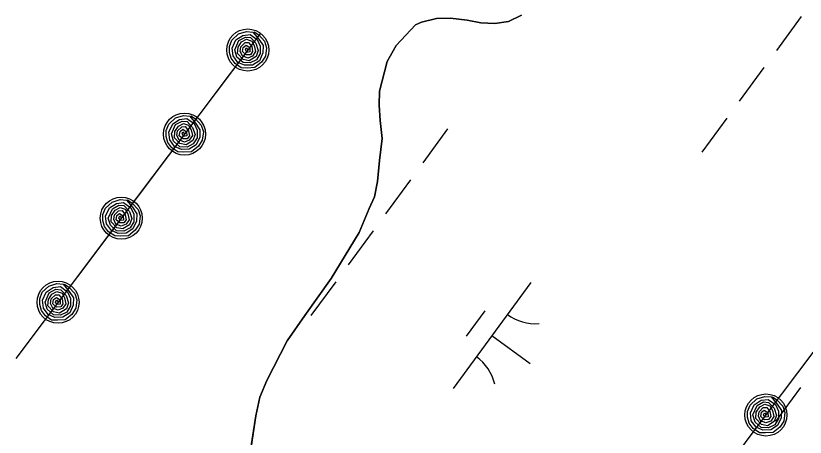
# Model space of a CAD drawing. Extents: x 3905714 to 3926767, y 183354 to 205755.
# Drawn here: x 3913597.3 to 3913897.6, y 190450 to 190610.2 of the extents above; entities that cross this region are included whole.
import ezdxf

# ---------------------------------------------------------------- set-up
doc = ezdxf.new("R2010")
doc.units = 0
for name, color, linetype in [('V-RRAP-FSHR', 7, 'Continuous'), ('V-TOPO-SHOR', 7, 'Continuous'), ('V-WETL-SWMP', 7, 'Continuous')]:
    doc.layers.add(name, color=color, linetype=linetype)

msp = doc.modelspace()

# ---------------------------------------------------------------- linework, layer by layer
at = {"layer": 'V-RRAP-FSHR'}
for points in [[(3913690.32, 190603.57), (3913597.27, 190479.93)], [(3913687.94, 190604.09), (3913689.67, 190602.93), (3913691.89, 190600.53), (3913692.67, 190598.07), (3913692.29, 190594.88), (3913690.8, 190592.56), (3913688.21, 190590.48), (3913685.31, 190590.32), (3913683.03, 190590.42), (3913680.68, 190592.01), (3913679.16, 190594.03), (3913678.53, 190596.3), (3913678.55, 190598.52), (3913679.5, 190600.95), (3913682.05, 190603.32), (3913685.09, 190604.25), (3913687.49, 190604.02), (3913689.73, 190601.31), (3913691.39, 190598.85), (3913691.31, 190596.06), (3913689.94, 190593.13), (3913687.31, 190591.48), (3913684.3, 190591.37), (3913681.74, 190592.49), (3913679.91, 190594.97), (3913679.57, 190597.93), (3913681.01, 190601.06), (3913683.63, 190602.75), (3913686.4, 190603.12), (3913689.14, 190601.17), (3913690.29, 190598.65), (3913690.28, 190595.81), (3913688.83, 190593.45), (3913686.47, 190592.26), (3913683.72, 190592.4), (3913681.37, 190594.49), (3913680.57, 190597.22), (3913682.12, 190600.78), (3913684.62, 190602.11), (3913686.52, 190601.96), (3913688.61, 190599.73), (3913689.52, 190597), (3913688.68, 190594.71), (3913686.1, 190593.09), (3913683.78, 190593.55), (3913681.67, 190595.81), (3913681.83, 190598.21), (3913683.17, 190600.24), (3913685.08, 190601.26), (3913687.03, 190600.6), (3913687.99, 190598.85), (3913688.49, 190596.6), (3913687.34, 190594.87), (3913685.52, 190594.15), (3913683.48, 190594.95), (3913682.65, 190596.68), (3913682.91, 190598.43), (3913684.48, 190599.99), (3913685.81, 190600.05), (3913687.04, 190598.46), (3913687.37, 190596.57), (3913686.53, 190595.41), (3913684.97, 190595.37), (3913683.52, 190596.57), (3913683.82, 190598.18), (3913684.87, 190599), (3913686.25, 190598.1), (3913686.34, 190596.46), (3913685.17, 190596.28), (3913684.6, 190597.26), (3913684.93, 190598.04), (3913685.54, 190597.21)], [(3913685.51, 190597.18), (3913661.45, 190565.22), (3913637.4, 190533.26), (3913613.35, 190501.3)], [(3913663.88, 190572.13), (3913665.61, 190570.97), (3913667.83, 190568.57), (3913668.62, 190566.11), (3913668.23, 190562.92), (3913666.74, 190560.6), (3913664.15, 190558.52), (3913661.25, 190558.36), (3913658.98, 190558.46), (3913656.63, 190560.05), (3913655.11, 190562.07), (3913654.47, 190564.34), (3913654.5, 190566.56), (3913655.45, 190568.99), (3913658, 190571.36), (3913661.04, 190572.29), (3913663.43, 190572.06), (3913665.68, 190569.35), (3913667.34, 190566.89), (3913667.25, 190564.1), (3913665.89, 190561.17), (3913663.26, 190559.52), (3913660.25, 190559.41), (3913657.69, 190560.53), (3913655.85, 190563.01), (3913655.52, 190565.97), (3913656.96, 190569.1), (3913659.58, 190570.79), (3913662.35, 190571.16), (3913665.09, 190569.21), (3913666.24, 190566.69), (3913666.22, 190563.85), (3913664.78, 190561.49), (3913662.42, 190560.3), (3913659.66, 190560.44), (3913657.32, 190562.53), (3913656.52, 190565.26), (3913658.06, 190568.82), (3913660.57, 190570.15), (3913662.47, 190570.01), (3913664.56, 190567.77), (3913665.47, 190565.04), (3913664.62, 190562.75), (3913662.05, 190561.13), (3913659.73, 190561.6), (3913657.62, 190563.85), (3913657.78, 190566.25), (3913659.12, 190568.28), (3913661.02, 190569.3), (3913662.98, 190568.64), (3913663.93, 190566.89), (3913664.44, 190564.64), (3913663.28, 190562.91), (3913661.46, 190562.2), (3913659.43, 190562.99), (3913658.6, 190564.72), (3913658.85, 190566.46), (3913660.43, 190568.02), (3913661.76, 190568.09), (3913662.99, 190566.51), (3913663.32, 190564.61), (3913662.48, 190563.45), (3913660.92, 190563.41), (3913659.47, 190564.61), (3913659.77, 190566.22), (3913660.82, 190567.04), (3913662.2, 190566.14), (3913662.29, 190564.51), (3913661.12, 190564.32), (3913660.54, 190565.3), (3913660.87, 190566.08), (3913661.49, 190565.25)], [(3913639.83, 190540.17), (3913641.56, 190539.01), (3913643.78, 190536.61), (3913644.57, 190534.15), (3913644.18, 190530.96), (3913642.69, 190528.64), (3913640.1, 190526.56), (3913637.2, 190526.4), (3913634.93, 190526.5), (3913632.57, 190528.09), (3913631.06, 190530.11), (3913630.42, 190532.38), (3913630.44, 190534.6), (3913631.39, 190537.03), (3913633.94, 190539.4), (3913636.99, 190540.33), (3913639.38, 190540.1), (3913641.62, 190537.39), (3913643.29, 190534.93), (3913643.2, 190532.14), (3913641.84, 190529.21), (3913639.21, 190527.56), (3913636.19, 190527.45), (3913633.63, 190528.57), (3913631.8, 190531.05), (3913631.46, 190534.01), (3913632.9, 190537.14), (3913635.53, 190538.83), (3913638.3, 190539.2), (3913641.04, 190537.24), (3913642.19, 190534.73), (3913642.17, 190531.89), (3913640.73, 190529.53), (3913638.37, 190528.34), (3913635.61, 190528.48), (3913633.27, 190530.57), (3913632.46, 190533.3), (3913634.01, 190536.86), (3913636.52, 190538.19), (3913638.42, 190538.05), (3913640.51, 190535.81), (3913641.42, 190533.08), (3913640.57, 190530.79), (3913638, 190529.17), (3913635.68, 190529.64), (3913633.56, 190531.89), (3913633.72, 190534.29), (3913635.07, 190536.32), (3913636.97, 190537.34), (3913638.93, 190536.68), (3913639.88, 190534.93), (3913640.39, 190532.68), (3913639.23, 190530.95), (3913637.41, 190530.23), (3913635.38, 190531.03), (3913634.55, 190532.76), (3913634.8, 190534.51), (3913636.38, 190536.07), (3913637.71, 190536.13), (3913638.93, 190534.54), (3913639.26, 190532.65), (3913638.43, 190531.49), (3913636.86, 190531.45), (3913635.42, 190532.65), (3913635.71, 190534.26), (3913636.77, 190535.08), (3913638.15, 190534.18), (3913638.23, 190532.55), (3913637.07, 190532.36), (3913636.49, 190533.34), (3913636.82, 190534.12), (3913637.44, 190533.29)], [(3913615.78, 190508.21), (3913617.51, 190507.05), (3913619.73, 190504.65), (3913620.51, 190502.19), (3913620.13, 190499), (3913618.64, 190496.68), (3913616.05, 190494.6), (3913613.15, 190494.44), (3913610.88, 190494.54), (3913608.52, 190496.13), (3913607, 190498.15), (3913606.37, 190500.42), (3913606.39, 190502.64), (3913607.34, 190505.07), (3913609.89, 190507.44), (3913612.94, 190508.37), (3913615.33, 190508.14), (3913617.57, 190505.43), (3913619.23, 190502.97), (3913619.15, 190500.18), (3913617.79, 190497.25), (3913615.16, 190495.6), (3913612.14, 190495.49), (3913609.58, 190496.61), (3913607.75, 190499.09), (3913607.41, 190502.05), (3913608.85, 190505.18), (3913611.48, 190506.87), (3913614.24, 190507.24), (3913616.98, 190505.28), (3913618.13, 190502.77), (3913618.12, 190499.93), (3913616.67, 190497.57), (3913614.31, 190496.38), (3913611.56, 190496.52), (3913609.21, 190498.61), (3913608.41, 190501.34), (3913609.96, 190504.9), (3913612.46, 190506.23), (3913614.37, 190506.08), (3913616.46, 190503.85), (3913617.36, 190501.12), (3913616.52, 190498.83), (3913613.95, 190497.21), (3913611.62, 190497.68), (3913609.51, 190499.93), (3913609.67, 190502.33), (3913611.02, 190504.36), (3913612.92, 190505.38), (3913614.87, 190504.71), (3913615.83, 190502.97), (3913616.33, 190500.72), (3913615.18, 190498.99), (3913613.36, 190498.27), (3913611.32, 190499.07), (3913610.49, 190500.8), (3913610.75, 190502.54), (3913612.33, 190504.1), (3913613.65, 190504.17), (3913614.88, 190502.58), (3913615.21, 190500.69), (3913614.37, 190499.52), (3913612.81, 190499.49), (3913611.37, 190500.69), (3913611.66, 190502.3), (3913612.72, 190503.11), (3913614.1, 190502.22), (3913614.18, 190500.58), (3913613.02, 190500.4), (3913612.44, 190501.38), (3913612.77, 190502.16), (3913613.39, 190501.33)], [(3913906.72, 190490.4), (3913882.65, 190458.45), (3913858.59, 190426.5), (3913834.61, 190394.48), (3913810.93, 190362.25), (3913787.24, 190330.15), (3913763.48, 190297.84), (3913739.34, 190265.94)], [(3913885.09, 190465.36), (3913886.81, 190464.2), (3913889.03, 190461.8), (3913889.82, 190459.34), (3913889.43, 190456.15), (3913887.94, 190453.83), (3913885.35, 190451.75), (3913882.45, 190451.6), (3913880.18, 190451.7), (3913877.82, 190453.29), (3913876.31, 190455.31), (3913875.67, 190457.58), (3913875.69, 190459.8), (3913876.65, 190462.23), (3913879.2, 190464.59), (3913882.24, 190465.52), (3913884.64, 190465.3), (3913886.88, 190462.58), (3913888.54, 190460.12), (3913888.45, 190457.33), (3913887.09, 190454.4), (3913884.46, 190452.76), (3913881.44, 190452.65), (3913878.88, 190453.77), (3913877.05, 190456.25), (3913876.72, 190459.21), (3913878.16, 190462.34), (3913880.78, 190464.02), (3913883.55, 190464.39), (3913886.29, 190462.44), (3913887.44, 190459.93), (3913887.42, 190457.08), (3913885.98, 190454.73), (3913883.62, 190453.54), (3913880.86, 190453.67), (3913878.52, 190455.77), (3913877.72, 190458.49), (3913879.26, 190462.05), (3913881.77, 190463.39), (3913883.67, 190463.24), (3913885.76, 190461.01), (3913886.67, 190458.27), (3913885.82, 190455.98), (3913883.25, 190454.36), (3913880.93, 190454.83), (3913878.81, 190457.08), (3913878.98, 190459.49), (3913880.32, 190461.51), (3913882.22, 190462.53), (3913884.18, 190461.87), (3913885.13, 190460.12), (3913885.64, 190457.87), (3913884.48, 190456.14), (3913882.66, 190455.43), (3913880.62, 190456.23), (3913879.8, 190457.95), (3913880.05, 190459.7), (3913881.63, 190461.26), (3913882.96, 190461.32), (3913884.18, 190459.74), (3913884.51, 190457.84), (3913883.68, 190456.68), (3913882.11, 190456.65), (3913880.67, 190457.84), (3913880.96, 190459.45), (3913882.02, 190460.27), (3913883.4, 190459.38), (3913883.48, 190457.74), (3913882.32, 190457.55), (3913881.74, 190458.54), (3913882.07, 190459.32), (3913882.69, 190458.48)]]:
    msp.add_lwpolyline(points, dxfattribs=at)
for centre in [(3913685.51, 190597.18), (3913661.45, 190565.22), (3913637.4, 190533.26), (3913613.35, 190501.3), (3913882.65, 190458.45)]:
    msp.add_circle(centre, 8, dxfattribs=at)
at = {"layer": 'V-TOPO-SHOR'}
msp.add_lwpolyline([(3913686.1, 190441.74), (3913688.58, 190458.11), (3913690.16, 190465.24), (3913692.79, 190471.57), (3913700.55, 190486.63), (3913707.26, 190496.27), (3913717.27, 190510.28), (3913727.93, 190527.85), (3913731.75, 190536.96), (3913733.72, 190541.32), (3913734.9, 190547.26), (3913735.68, 190555.18), (3913736.59, 190563.49), (3913735.92, 190570.35), (3913735.51, 190576.16), (3913735.64, 190581.57), (3913738.52, 190592.79), (3913741.94, 190598.87), (3913749.32, 190606.8), (3913751.56, 190607.72), (3913757.37, 190609.18), (3913762.64, 190609.33), (3913768.98, 190608.54), (3913774.13, 190607.5), (3913779.54, 190607.24), (3913784.68, 190608.04), (3913789.7, 190610.42)], dxfattribs=at)
at = {"layer": 'V-WETL-SWMP'}
for p, q in [((3913757.37, 190609.19), (3913751.56, 190607.72)), ((3913762.64, 190609.33), (3913757.37, 190609.19)), ((3913768.98, 190608.55), (3913762.64, 190609.33)), ((3913789.7, 190610.43), (3913784.69, 190608.04)), ((3913896.1, 190609.96), (3913886.64, 190597.05)), ((3913749.32, 190606.8), (3913741.94, 190598.87)), ((3913751.56, 190607.72), (3913749.32, 190606.8)), ((3913774.13, 190607.5), (3913768.98, 190608.55)), ((3913779.54, 190607.24), (3913774.13, 190607.5)), ((3913784.69, 190608.04), (3913779.54, 190607.24)), ((3913741.94, 190598.87), (3913738.52, 190592.79)), ((3913738.52, 190592.79), (3913735.63, 190581.57)), ((3913881.91, 190590.6), (3913872.46, 190577.69)), ((3913735.63, 190581.57), (3913735.51, 190576.16)), ((3913735.51, 190576.16), (3913735.92, 190570.35)), ((3913735.92, 190570.35), (3913736.59, 190563.49)), ((3913867.73, 190571.24), (3913858.27, 190558.33)), ((3913761.57, 190567.2), (3913752.11, 190554.3)), ((3913736.59, 190563.49), (3913735.68, 190555.18)), ((3913735.68, 190555.18), (3913734.9, 190547.26)), ((3913734.9, 190547.26), (3913733.72, 190541.32)), ((3913747.38, 190547.84), (3913737.93, 190534.94)), ((3913733.72, 190541.32), (3913731.75, 190536.96)), ((3913731.75, 190536.96), (3913727.93, 190527.85)), ((3913727.93, 190527.85), (3913717.27, 190510.28)), ((3913733.2, 190528.48), (3913723.74, 190515.58)), ((3913717.27, 190510.28), (3913707.26, 190496.27)), ((3913719.01, 190509.12), (3913709.56, 190496.22)), ((3913793.2, 190508.79), (3913763.65, 190468.46)), ((3913775.75, 190498.03), (3913768.65, 190488.35)), ((3913707.26, 190496.27), (3913700.55, 190486.63)), ((3913700.55, 190486.63), (3913692.79, 190471.57)), ((3913778.42, 190488.63), (3913792.94, 190477.99)), ((3913692.79, 190471.57), (3913690.16, 190465.23)), ((3913895.75, 190468.9), (3913886.29, 190455.99)), ((3913690.16, 190465.23), (3913688.58, 190458.11)), ((3913688.58, 190458.11), (3913686.1, 190441.74))]:
    msp.add_line(p, q, dxfattribs=at)
for centre, start, end in [((3913794.94, 190510.77), 233, 274.5436), ((3913762.29, 190466.21), 13, 54.5436)]:
    msp.add_arc(centre, 17.62, start, end, dxfattribs=at)

doc.saveas('drawing.dxf')
